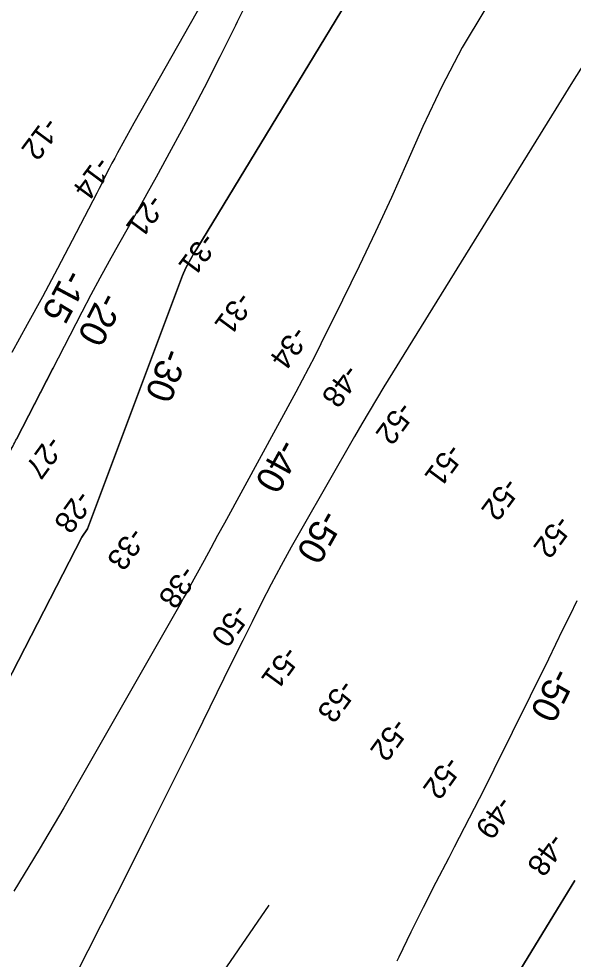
# Model space of a CAD drawing. Extents: x 3888273 to 3909528, y 158682 to 181032.
# Drawn here: x 3896315 to 3897168, y 163488 to 164935 of the extents above; entities that cross this region are included whole.
import ezdxf

# ---------------------------------------------------------------- set-up
doc = ezdxf.new("R2010")
doc.units = 0
for name, color, linetype in [('V-RIVR-RANG', 7, 'Continuous'), ('V-STRM-FLOW', 7, 'Continuous'), ('V-TOPO-DPTH', 7, 'Continuous'), ('V-TOPO-MAJR', 7, 'Continuous'), ('V-TOPO-MAJR-IDEN', 7, 'Continuous'), ('V-TOPO-MINR', 7, 'Continuous'), ('V-TOPO-MINR-IDEN', 7, 'Continuous')]:
    doc.layers.add(name, color=color, linetype=linetype)

msp = doc.modelspace()

# ---------------------------------------------------------------- linework, layer by layer
at = {"layer": 'V-STRM-FLOW'}
msp.add_line((3896699.7, 163571.4), (3896628.9, 163468.2), dxfattribs=at)
at = {"layer": 'V-TOPO-DPTH'}
for points in [[(3896041.5, 163416.8), (3896411.8, 164137.2), (3896420.8, 164150.4), (3896567, 164539.9), (3896571.8, 164551.7), (3896581.5, 164568.8), (3896583.3, 164571.9), (3896585.1, 164574.9), (3896587, 164577.9), (3896589, 164580.8), (3896991.1, 165243.8)], [(3896041.5, 163416.8), (3896411.8, 164137.2), (3896420.8, 164150.4), (3896567, 164539.9), (3896571.8, 164551.7), (3896581.5, 164568.8), (3896583.3, 164571.9), (3896585.1, 164574.9), (3896587, 164577.9), (3896589, 164580.8), (3896991.1, 165243.8)], [(3896676.2, 164980.8), (3896650.9, 164929.9), (3896648.1, 164924.2), (3896624.3, 164876), (3896600, 164828.2), (3896575, 164780.6), (3896549.6, 164733.3), (3896526.5, 164691.1), (3896512.2, 164665.2), (3896497.8, 164639.3), (3896483.2, 164613.4), (3896468.6, 164587.7), (3896454, 164561.9), (3896439.7, 164535.9), (3896425.7, 164509.8), (3896412, 164483.6), (3896311.4, 164288.1)], [(3897031.7, 164948.4), (3896997, 164890.2), (3896965.7, 164830.2), (3896936.6, 164768.9), (3896912, 164713.1), (3896888.1, 164659.8), (3896863.8, 164606.8), (3896838.7, 164554.1), (3896813.1, 164501.7), (3896779.8, 164434.6), (3896770.4, 164415.9), (3896760.8, 164397.3), (3896751, 164378.7), (3896741.1, 164360.3), (3896631.3, 164159), (3896620.9, 164139.8), (3896610.4, 164120.6), (3896599.9, 164101.4), (3896589.5, 164082.2), (3896576.2, 164057.8), (3896572.4, 164050.8), (3896568.5, 164043.8), (3896564.6, 164036.8), (3896560.6, 164029.8), (3896384.1, 163721.2), (3896346.3, 163656.8), (3896307.6, 163593)], [(3897031.7, 164948.4), (3896997, 164890.2), (3896965.7, 164830.2), (3896936.6, 164768.9), (3896912, 164713.1), (3896888.1, 164659.8), (3896863.8, 164606.8), (3896838.7, 164554.1), (3896813.1, 164501.7), (3896779.8, 164434.6), (3896770.4, 164415.9), (3896760.8, 164397.3), (3896751, 164378.7), (3896741.1, 164360.3), (3896631.3, 164159), (3896620.9, 164139.8), (3896610.4, 164120.6), (3896599.9, 164101.4), (3896589.5, 164082.2), (3896576.2, 164057.8), (3896572.4, 164050.8), (3896568.5, 164043.8), (3896564.6, 164036.8), (3896560.6, 164029.8), (3896384.1, 163721.2), (3896346.3, 163656.8), (3896307.6, 163593)], [(3895711.6, 163280.2), (3895854, 163565.5), (3895863.9, 163581.1), (3895874, 163596.6), (3895884.2, 163612), (3895894.6, 163627.4), (3895954.4, 163714.7), (3895994.3, 163773.9), (3896033.6, 163833.5), (3896071.9, 163893.8), (3896109.5, 163954.5), (3896300.6, 164267.8), (3896302.1, 164270.3), (3896303.5, 164272.8), (3896304.9, 164275.3), (3896306.2, 164277.9), (3896307.5, 164280.4), (3896308.8, 164283), (3896310.1, 164285.6), (3896311.4, 164288.1), (3896367.8, 164397.6)], [(3897170.2, 163609.3), (3897158.7, 163590.9), (3897147.4, 163572.4), (3897087.3, 163473.4)], [(3897087.3, 163473.4), (3897147.4, 163572.4), (3897158.7, 163590.9), (3897170.2, 163609.3)]]:
    msp.add_lwpolyline(points, dxfattribs=at)
at = {"layer": 'V-TOPO-MAJR'}
for points in [[(3897187.6, 164870.9), (3897164.2, 164833.5), (3897140.8, 164796.1), (3896876.7, 164368.4), (3896865.1, 164349.5), (3896853.7, 164330.5), (3896842.5, 164311.5), (3896831.4, 164292.3), (3896750.1, 164150.5), (3896734.2, 164122.2), (3896718.6, 164093.7), (3896703.4, 164065), (3896688.5, 164036.2), (3896673.9, 164007.2), (3896659.4, 163978.2), (3896644.9, 163949.1), (3896630.6, 163920), (3896587.2, 163832), (3896551.1, 163758.9), (3896514.8, 163686), (3896478.2, 163613.1), (3896441.4, 163540.4), (3896322.1, 163306)], [(3896897.1, 163485.9), (3896899.9, 163491.7), (3896918.6, 163530.2), (3896937.6, 163568.5), (3896957, 163606.6), (3896976.7, 163644.6), (3896985.3, 163660.9), (3897000.7, 163690.6), (3897016.1, 163720.5), (3897031.2, 163750.4), (3897046.1, 163780.4), (3897130, 163950.4), (3897141, 163972.8), (3897151.9, 163995.1), (3897162.8, 164017.5), (3897173.6, 164039.9)]]:
    msp.add_lwpolyline(points, dxfattribs=at)
at = {"layer": 'V-TOPO-MINR'}
for points in [[(3896991.1, 165243.8), (3896589, 164580.8), (3896587, 164577.9), (3896585.1, 164574.9), (3896583.3, 164571.9), (3896581.5, 164568.8), (3896571.8, 164551.7), (3896567, 164539.9), (3896420.8, 164150.4), (3896411.8, 164137.2), (3896041.5, 163416.8)], [(3896676.2, 164980.8), (3896650.9, 164929.9), (3896648.1, 164924.2), (3896624.3, 164876), (3896600, 164828.2), (3896575, 164780.6), (3896549.6, 164733.3), (3896526.5, 164691.1), (3896512.2, 164665.2), (3896497.8, 164639.3), (3896483.2, 164613.4), (3896468.6, 164587.7), (3896454, 164561.9), (3896439.7, 164535.9), (3896425.7, 164509.8), (3896412, 164483.6), (3896311.4, 164288.1)], [(3896598.3, 164961.1), (3896492, 164774.1), (3896486.3, 164763.9), (3896480.6, 164753.6), (3896475, 164743.4), (3896469.4, 164733.1), (3896466.8, 164728.4), (3896462.6, 164720.4), (3896458.4, 164712.4), (3896454.3, 164704.4), (3896450.2, 164696.4), (3896449.1, 164694.2), (3896445.6, 164687.2), (3896442.1, 164680.3), (3896438.6, 164673.4), (3896435, 164666.6), (3896397.1, 164593.5), (3896374.4, 164550.3), (3896351.4, 164507.1), (3896328, 164464.2), (3896304.3, 164421.4)], [(3897031.7, 164948.4), (3896997, 164890.2), (3896965.7, 164830.2), (3896936.6, 164768.9), (3896912, 164713.1), (3896888.1, 164659.8), (3896863.8, 164606.8), (3896838.7, 164554.1), (3896813.1, 164501.7), (3896779.8, 164434.6), (3896770.4, 164415.9), (3896760.8, 164397.3), (3896751, 164378.7), (3896741.1, 164360.3), (3896631.3, 164159), (3896620.9, 164139.8), (3896610.4, 164120.6), (3896599.9, 164101.4), (3896589.5, 164082.2), (3896576.2, 164057.8), (3896572.4, 164050.8), (3896568.5, 164043.8), (3896564.6, 164036.8), (3896560.6, 164029.8), (3896384.1, 163721.2), (3896346.3, 163656.8), (3896307.6, 163593)], [(3897087.3, 163473.4), (3897147.4, 163572.4), (3897158.7, 163590.9), (3897170.2, 163609.3)]]:
    msp.add_lwpolyline(points, dxfattribs=at)

# ---------------------------------------------------------------- texts
at = {"layer": 'V-RIVR-RANG'}
for s, rotation, p in [('-12', 233.4483, (3896355.8, 164785.9)), ('-14', 233.4483, (3896435.4, 164725.3)), ('-21', 233.4483, (3896516.8, 164667.2)), ('-31', 233.4483, (3896597.5, 164608.1)), ('-31', 233.5908, (3896652.8, 164517.2)), ('-34', 233.5908, (3896737.9, 164464.4)), ('-48', 233.5908, (3896817.5, 164405.4)), ('-52', 233.5908, (3896900.5, 164348.3)), ('-27', 233.8883, (3896360.6, 164295.9)), ('-51', 233.5908, (3896975.9, 164283.8)), ('-52', 233.5908, (3897062.9, 164231.5)), ('-28', 234.0333, (3896405.6, 164212)), ('-52', 233.5908, (3897143.1, 164173.7)), ('-33', 234.0333, (3896487.1, 164155.1)), ('-38', 234.0333, (3896566.3, 164096.3)), ('-50', 234.0333, (3896647.1, 164037.2)), ('-51', 234.0333, (3896724.3, 163972.3)), ('-53', 234.0333, (3896810.5, 163920.7)), ('-52', 234.0333, (3896891.7, 163861.7)), ('-52', 234.0333, (3896972.9, 163803)), ('-49', 234.0333, (3897053.5, 163741.7)), ('-48', 234.0333, (3897133.1, 163684.7))]:
    msp.add_text(s, height=33.5, rotation=rotation, dxfattribs=at).set_placement(p)
at = {"layer": 'V-TOPO-MAJR-IDEN'}
for rotation, p in [(240.6377, (3896780.2, 164182.8)), (243.741, (3897136.1, 163939.3))]:
    msp.add_text('-50', height=41.5, rotation=rotation, dxfattribs=at).set_placement(p)
at = {"layer": 'V-TOPO-MINR-IDEN'}
for s, rotation, p in [('-15', 241.9271, (3896387.2, 164552.3)), ('-20', 242.7729, (3896441.1, 164517.4)), ('-30', 249.4209, (3896537.1, 164430.8)), ('-40', 241.3947, (3896715.5, 164291.7))]:
    msp.add_text(s, height=41.5, rotation=rotation, dxfattribs=at).set_placement(p)

doc.saveas('drawing.dxf')
